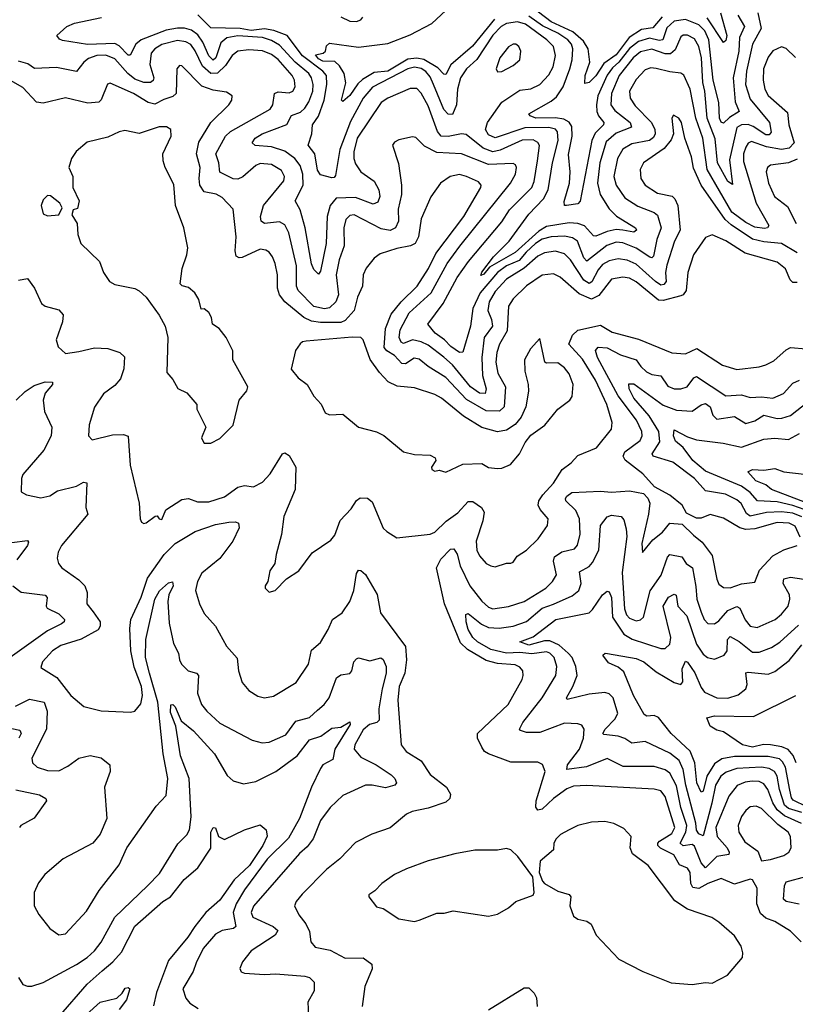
# Model space of a CAD drawing. Extents: x 1552294 to 1694791, y 811929 to 917222.
# Tile 302 of 643: x 1598491 to 1601956, y 900845 to 905245. Entities that reach past the tile are written whole.
import ezdxf

# ---------------------------------------------------------------- set-up
doc = ezdxf.new("R2010")
doc.units = 0

msp = doc.modelspace()

# ---------------------------------------------------------------- linework, layer by layer
at = {"layer": '0CON10XD'}
for points in [[(1601361.6, 905258.4), (1601318.9, 905208.9), (1601269.3, 905200.7), (1601214, 905166), (1601155, 905087.5), (1601100.5, 905049.5), (1601065, 904994.7), (1601035, 904964.4), (1601015, 904960), (1601017.5, 904995), (1601038.7, 905055), (1601030, 905115), (1601009.7, 905149.7), (1600961.3, 905191.3), (1600865, 905235.9), (1600752, 905322)], [(1601956.2, 905076.2), (1601915, 905115.6), (1601895, 905123.3), (1601855, 905105.5), (1601835, 905078.1), (1601813.7, 905025), (1601812.7, 904975), (1601820.5, 904935), (1601835.5, 904905.5), (1601920.7, 904830.7), (1601927.2, 904775), (1601951.6, 904695), (1601928.5, 904671.5), (1601895, 904664.9), (1601826.7, 904676.7), (1601759.7, 904700.3), (1601745, 904692.9), (1601734.9, 904675.1), (1601725.2, 904645), (1601725, 904612), (1601781.6, 904425), (1601837.3, 904325), (1601831.4, 904315), (1601818.1, 904311.9), (1601775, 904318.3), (1601735, 904338.5), (1601672.7, 904385), (1601562.1, 904575), (1601543.6, 904715), (1601512.3, 904805), (1601486.9, 904935), (1601457.6, 904997.6), (1601445, 905005.4), (1601395, 905011.4), (1601335, 905027.6), (1601310.8, 905029.2), (1601285, 905021.5), (1601245, 904977.1), (1601215.8, 904925), (1601218.4, 904895), (1601239.9, 904859.9), (1601313.1, 904785), (1601328.5, 904755), (1601330.4, 904735), (1601321.8, 904718.2), (1601305, 904704.8), (1601225, 904690.8), (1601185, 904666.4), (1601161.1, 904625), (1601145.2, 904544.8), (1601155.7, 904505), (1601195, 904449.2), (1601251.8, 904411.8), (1601325, 904383.6), (1601340.9, 904370.9), (1601357.1, 904315), (1601337.8, 904262.2), (1601322.1, 904187.9), (1601315, 904180.4), (1601306.5, 904183.5), (1601245, 904224.5), (1601185, 904247.2), (1601155, 904250.2), (1601113.7, 904236.3), (1601025, 904165.3), (1601010.6, 904180.6), (1600982.7, 904255), (1600961, 904271), (1600925, 904277.1), (1600865, 904274.9), (1600825, 904264.6), (1600795, 904245.4), (1600753.8, 904206.2), (1600721.7, 904168.3), (1600665, 904144.4), (1600625, 904115.6), (1600547.8, 904025), (1600514.9, 903955), (1600505.3, 903875), (1600471.2, 903758.8), (1600455, 903757.7), (1600416.7, 903785), (1600388.4, 903815), (1600347.3, 903845), (1600313.8, 903885), (1600382.9, 903977.1), (1600445, 904093.2), (1600495.2, 904165), (1600645, 904342.2), (1600679.5, 904395), (1600778.3, 904495), (1600788.7, 904521.3), (1600804.8, 904615), (1600813, 904683), (1600806.2, 904696.2), (1600785, 904708.4), (1600735, 904707), (1600638.1, 904661.9), (1600605, 904654.9), (1600561.1, 904671.1), (1600485, 904732.6), (1600465, 904735.2), (1600405, 904722.6), (1600373.8, 904725), (1600357.2, 904745), (1600315, 904860), (1600285, 904917.1), (1600265, 904937.7), (1600235, 904938), (1600135, 904894.6), (1600105, 904875.4), (1599998.3, 904715), (1599983.5, 904655), (1599983.3, 904625), (1599990.7, 904600.7), (1600014.7, 904565), (1600075, 904523.8), (1600094.7, 904485), (1600099.1, 904455), (1600090.1, 904429.9), (1600069.3, 904420.7), (1599990.9, 904450.9), (1599905, 904447.7), (1599877.7, 904415), (1599863.8, 904365), (1599860.2, 904245), (1599835, 904121.2), (1599825, 904108.1), (1599805, 904129.4), (1599795, 904154.2), (1599765.6, 904315), (1599743.4, 904395), (1599721.1, 904435), (1599757.9, 904505), (1599756.1, 904555), (1599743.9, 904593.9), (1599720, 904625), (1599675, 904656.8), (1599615, 904676.7), (1599543.4, 904683.4), (1599529.5, 904695), (1599542.9, 904715), (1599573.8, 904735), (1599683.5, 904776.5), (1599705, 904817.5), (1599745, 904832.4), (1599765, 904850.3), (1599782.6, 904877.4), (1599799.7, 904925), (1599802.3, 904955), (1599795.1, 904985.1), (1599782.5, 905005), (1599722, 905055), (1599651.3, 905131.3), (1599615, 905152.5), (1599575.1, 905165.1), (1599465, 905172.3), (1599416, 905164), (1599388.8, 905141.2), (1599367.3, 905075), (1599355, 905064), (1599335, 905082.8), (1599309.5, 905145), (1599286.9, 905176.9), (1599257.9, 905197.9), (1599226.4, 905206.4), (1599195, 905207.4), (1599145, 905198.3), (1599033.8, 905155), (1599009.5, 905135), (1598983.6, 905086.4), (1598975, 905086.8), (1598935, 905128.3), (1598915, 905138), (1598793.8, 905133.8), (1598681.9, 905151.9), (1598668.3, 905158.3), (1598656.7, 905175), (1598701.4, 905215), (1598735, 905230), (1598855.7, 905254.3)], [(1601788.2, 905275), (1601802.8, 905205), (1601764.1, 905135), (1601738, 905015), (1601734.2, 904955), (1601755, 904889.3), (1601840, 904785), (1601848, 904742), (1601839.6, 904730.4), (1601825, 904730), (1601768.4, 904768.4), (1601745, 904776.8), (1601715, 904775.6), (1601695, 904763.1), (1601661.8, 904618.2), (1601675, 904508.8), (1601655, 904522.2), (1601607.8, 904605), (1601597.3, 904712.7), (1601562.6, 904805), (1601552.2, 904925), (1601542.3, 904965), (1601536.6, 905075), (1601525, 905125.6), (1601505, 905159.7), (1601475, 905175.2), (1601455, 905175.3), (1601445, 905168.5), (1601419.6, 905110.4), (1601397.8, 905092.2), (1601375, 905092), (1601315, 905112.6), (1601265, 905101.9), (1601230.9, 905075), (1601169, 904995), (1601134.2, 904915), (1601132.3, 904865), (1601149.7, 904839.7), (1601218.3, 904785), (1601224.1, 904765), (1601155, 904737.7), (1601111.5, 904698.5), (1601082.5, 904605), (1601072.2, 904515), (1601083.5, 904463.5), (1601125, 904400.4), (1601157.7, 904367.7), (1601241.8, 904315), (1601246.1, 904303.9), (1601235, 904295.5), (1601185.6, 904305), (1601155, 904307.2), (1601115, 904298.8), (1601065, 904277.4), (1601055, 904279.4), (1601013.8, 904323.8), (1600985, 904334.8), (1600945, 904337.8), (1600845, 904320.8), (1600809.7, 904300.3), (1600705, 904205.4), (1600590.2, 904139.8), (1600565, 904107.9), (1600551.5, 904101.5), (1600555, 904117.1), (1600607.1, 904185), (1600677.6, 904255), (1600765, 904375.9), (1600831.6, 904445), (1600851.2, 904485), (1600870.7, 904605), (1600896.1, 904705), (1600894.1, 904744.1), (1600885, 904755.2), (1600855, 904763.4), (1600747.9, 904762.1), (1600615, 904717.6), (1600585, 904730.6), (1600572.4, 904755), (1600581.3, 904785), (1600645, 904875.8), (1600725, 904930), (1600775, 904935.9), (1600815, 904955.9), (1600855, 904998.5), (1600874.6, 905034.6), (1600884.8, 905084.7), (1600875.3, 905125), (1600845.9, 905155), (1600750.5, 905225), (1600715, 905235.8), (1600665, 905228.6), (1600642.5, 905215), (1600605, 905175.2), (1600533.5, 905066.5), (1600487.6, 905025), (1600460.3, 904985), (1600446.6, 904935), (1600441.9, 904865), (1600425, 904821.2), (1600405, 904822.2), (1600385, 904844.2), (1600339.6, 904955), (1600325, 904989.5), (1600305, 905014.1), (1600285, 905026.5), (1600255, 905032.2), (1600225, 905025.9), (1600066.9, 904943.1), (1600025.1, 904894.9), (1599969.2, 904790.8), (1599921.5, 904665), (1599901.9, 904548.1), (1599895, 904539.2), (1599885, 904538.3), (1599835, 904551.4), (1599821.9, 904571.9), (1599810, 904645), (1599780, 904685), (1599796.1, 904735), (1599798.2, 904775), (1599826.2, 904813.8), (1599851.7, 904885), (1599863, 904955), (1599861.1, 904995), (1599844.7, 905014.7), (1599754.1, 905084.1), (1599685, 905174.5), (1599626.1, 905196.1), (1599585, 905204.5), (1599525, 905196.6), (1599475, 905205.9), (1599345, 905209.2), (1599287, 905267)], [(1600612.1, 905247.9), (1600513.5, 905126.5), (1600416.9, 905043.1), (1600395, 904999.5), (1600385, 905001.5), (1600359.6, 905029.6), (1600297, 905067), (1600265, 905073.6), (1600225, 905068.7), (1600135, 905015.1), (1600075, 905009.5), (1600021.7, 904978.3), (1600000.9, 904959.1), (1599965, 904906.4), (1599935, 904880), (1599928, 904885), (1599947.3, 904962.7), (1599940.8, 905005), (1599919, 905039), (1599898.2, 905058.2), (1599845, 905059.8), (1599825, 905069.6), (1599812.5, 905087.5), (1599846.2, 905095), (1599856.7, 905105), (1599861.7, 905128.3), (1599875, 905140), (1600005, 905122.2), (1600135, 905137.9), (1600235, 905176.8), (1600331.5, 905228.5), (1600395, 905285.9)], [(1599925, 905258.2), (1599965, 905238.1), (1599995, 905236.5), (1600015, 905243.8), (1600023.5, 905256.5)], [(1601698.7, 905265), (1601728.9, 905215), (1601706, 905165), (1601703.9, 905105), (1601678.4, 904985), (1601687.4, 904877.4), (1601704.6, 904835), (1601661.5, 904808.5), (1601635, 904782.1), (1601625, 904787.8), (1601617.9, 904805), (1601614.5, 904875), (1601589.2, 904975), (1601569.9, 905155), (1601552.1, 905195), (1601525, 905221.9), (1601465, 905246.1), (1601415, 905237.7), (1601381.6, 905208.4), (1601364.4, 905155.6), (1601347.4, 905152.6), (1601305, 905163.1), (1601255, 905147), (1601215, 905116.7), (1601168, 905055), (1601139.6, 905030.4), (1601115, 904997), (1601074.1, 904905), (1601067.3, 904865), (1601069.9, 904835), (1601077.4, 904815), (1601100.6, 904785), (1601099.7, 904775), (1601061.5, 904738.5), (1601047, 904705), (1600995.3, 904434.7), (1600985, 904421.9), (1600934, 904414), (1600924.3, 904414.3), (1600923.3, 904433.3), (1600947.5, 904515), (1600949.8, 904565), (1600942.9, 904642.9), (1600958.5, 904725), (1600957, 904767), (1600945, 904787.4), (1600921.1, 904801.1), (1600885, 904806.2), (1600796.2, 904805), (1600771.1, 904815), (1600765.6, 904825), (1600865, 904880.8), (1600889.1, 904900.9), (1600918.1, 904945), (1600949.1, 905025), (1600959.5, 905065), (1600961.5, 905115), (1600955.7, 905135), (1600940.3, 905155), (1600895.2, 905185), (1600827.1, 905217), (1600765, 905260)], [(1601621.2, 905275), (1601650.7, 905175), (1601645, 905152), (1601635, 905143.8), (1601562.6, 905252.6)], [(1599410.4, 905039.6), (1599375, 905006.5), (1599345, 905004.6), (1599306.9, 905036.9), (1599275, 905105.3), (1599255, 905133.8), (1599233.6, 905146.4), (1599195, 905152.6), (1599125, 905134), (1599094.7, 905115), (1599077.4, 905095), (1599072, 905045), (1599089.5, 904985), (1599086.6, 904973.4), (1599075, 904964.2), (1599045, 904964.2), (1599005, 904979.3), (1598974.1, 905004.1), (1598915, 905070.4), (1598875, 905086.3), (1598835, 905084.5), (1598798.7, 905071.3), (1598777.8, 905055), (1598745, 905012.9), (1598655, 905030.7), (1598557, 905027), (1598527.6, 905047.6), (1598485, 905060)], [(1600625, 905012.5), (1600645, 905014), (1600695, 905040), (1600725, 905066.2), (1600730, 905105), (1600721.2, 905125), (1600706.7, 905135), (1600695, 905135.7), (1600675, 905124.3), (1600635.5, 905075), (1600620, 905025), (1600625, 905012.5)], [(1601965, 904203.3), (1601895, 904245.5), (1601815, 904251.7), (1601765, 904264.2), (1601668.8, 904328.8), (1601642.8, 904352.8), (1601535.2, 904505), (1601501.7, 904581.7), (1601492.8, 904632.8), (1601462.5, 904715), (1601448, 904785), (1601435, 904805.6), (1601412, 904818), (1601404.3, 904805.7), (1601411.5, 904735), (1601401.7, 904708.3), (1601370.1, 904669.9), (1601277.3, 904605), (1601263.2, 904575), (1601265.4, 904535), (1601285.5, 904505), (1601339.8, 904469.8), (1601406, 904456), (1601418.3, 904445), (1601430.9, 904415), (1601441, 904305), (1601417, 904255), (1601381.8, 904148.2), (1601376.2, 904115), (1601379.3, 904075), (1601368.4, 904061.6), (1601355, 904058.8), (1601331.6, 904075), (1601245, 904153.3), (1601205, 904170.5), (1601165, 904177), (1601125, 904168), (1601095, 904151.6), (1601075, 904127.3), (1601046.7, 904073.3), (1601035, 904066.8), (1601011.1, 904081.1), (1600951.8, 904171.8), (1600925, 904198.9), (1600885, 904211), (1600835, 904203.2), (1600805, 904188.4), (1600745.3, 904134.7), (1600665.2, 904085), (1600615, 904030.3), (1600588.5, 903985), (1600582.4, 903945), (1600599.3, 903905), (1600603.6, 903875), (1600566.2, 903825), (1600554.8, 903735.2), (1600557.7, 903655), (1600574.7, 903595), (1600570.9, 903575), (1600545, 903575.7), (1600505, 903604.4), (1600425, 903702.8), (1600386.4, 903736.4), (1600315, 903790), (1600285, 903805.2), (1600245, 903815.2), (1600205, 903798.6), (1600195, 903804.1), (1600185.9, 903825), (1600190.2, 903859.8), (1600231, 903935), (1600329.3, 904025), (1600401.2, 904155), (1600456.6, 904233.4), (1600684.2, 904515), (1600706, 904555), (1600709.6, 904585), (1600705.9, 904595.9), (1600695, 904602.1), (1600585, 904597.7), (1600465, 904645.6), (1600355, 904652.2), (1600299.9, 904679.9), (1600260.8, 904719.2), (1600245, 904721.1), (1600185, 904708), (1600165, 904698), (1600156.7, 904685), (1600183, 904603), (1600196.7, 904505), (1600196.1, 904463.9), (1600182, 904398), (1600182.4, 904345), (1600170.3, 904315), (1600146.3, 904303.7), (1600105, 904310.4), (1599985, 904372.7), (1599965, 904369.6), (1599948.5, 904351.5), (1599938.8, 904315), (1599940.2, 904235), (1599917.8, 904172.2), (1599905.2, 904105), (1599915.5, 904015), (1599902.6, 903985), (1599875, 903957.2), (1599852.8, 903952.8), (1599804.1, 903964.1), (1599735, 904035.5), (1599726.7, 904055), (1599726.8, 904145), (1599692.5, 904292.5), (1599675, 904328.2), (1599651.1, 904341.1), (1599584.7, 904334.7), (1599569.5, 904345), (1599566, 904365), (1599580.6, 904415), (1599670.4, 904525), (1599673.8, 904545), (1599661, 904571), (1599615, 904598.6), (1599565, 904601.8), (1599545, 904593.9), (1599487.7, 904542.3), (1599465, 904532.8), (1599445, 904533.3), (1599384.4, 904564.4), (1599380, 904605), (1599366.6, 904645), (1599410, 904725), (1599432.4, 904745), (1599610, 904845), (1599622, 904865), (1599628.5, 904915), (1599645, 904923.1), (1599695, 904918), (1599711.1, 904925), (1599721.8, 904945), (1599718.4, 904975), (1599707.6, 904995), (1599645, 905067), (1599615, 905089.5), (1599575, 905105.2), (1599515, 905110.9), (1599465, 905104.2), (1599440.3, 905085), (1599410.4, 905039.6)], [(1601965, 904070.5), (1601945, 904071.4), (1601932.6, 904082.6), (1601911.5, 904131.5), (1601875, 904161.6), (1601732.1, 904202.1), (1601645, 904257.3), (1601585, 904284.3), (1601555, 904272), (1601501.5, 904195), (1601475.4, 904115), (1601467.9, 904035), (1601455, 904015.4), (1601445, 904011.1), (1601365, 903989.7), (1601345, 903992.1), (1601245, 904074.3), (1601215, 904089.8), (1601185, 904095.2), (1601135, 904085.6), (1601077.5, 904012.5), (1601045, 903996.2), (1600990.4, 904020.4), (1600905, 904094), (1600875, 904109.3), (1600825, 904103.4), (1600755, 904055.8), (1600695, 903998.2), (1600674.1, 903965), (1600668.8, 903855), (1600634.3, 903795), (1600622.1, 903757.9), (1600618.6, 903715), (1600626.3, 903665), (1600661.3, 903605), (1600654.6, 903515.4), (1600635, 903496), (1600575, 903496.6), (1600487.6, 903547.6), (1600395, 903646.8), (1600315, 903694.7), (1600275, 903728.6), (1600253.2, 903733.2), (1600215, 903707.8), (1600198, 903708), (1600165, 903744.4), (1600130.8, 903765), (1600119.6, 903779.6), (1600124.5, 903865), (1600150.7, 903929.3), (1600195, 903984), (1600266.1, 904055), (1600317, 904133), (1600349.3, 904200.7), (1600475.1, 904364.9), (1600551.1, 904495), (1600551.8, 904505), (1600540.5, 904520.5), (1600487.5, 904545), (1600455, 904553.2), (1600414, 904545), (1600370.5, 904515), (1600326.9, 904453.1), (1600284.4, 904355.6), (1600271.9, 904275), (1600257.2, 904245), (1600236.2, 904233.8), (1600175, 904223.3), (1600101.1, 904198.9), (1600075, 904179.4), (1600038.1, 904135), (1600025.8, 904105), (1600022.9, 904055), (1600000, 904005), (1599984.8, 903945), (1599945, 903901), (1599925, 903891.4), (1599835, 903892.4), (1599795, 903898.4), (1599760, 903915), (1599674.6, 903984.6), (1599651.3, 904015), (1599642.6, 904045), (1599641.8, 904105), (1599631.5, 904155), (1599620.5, 904185), (1599605, 904205.7), (1599590, 904215), (1599565, 904219.1), (1599485, 904182.5), (1599471.3, 904181.3), (1599458.5, 904188.5), (1599452.7, 904212.7), (1599457.8, 904275), (1599445, 904398), (1599395, 904451.2), (1599368.8, 904465), (1599315.3, 904475.3), (1599295.8, 904505.8), (1599292, 904535), (1599296.9, 904585), (1599280.4, 904645), (1599291.6, 904698.4), (1599344.1, 904785.9), (1599425.7, 904865), (1599438.6, 904885), (1599440, 904905), (1599415, 904920.8), (1599355, 904929.6), (1599305, 904948.2), (1599215, 905039.2), (1599205, 905040), (1599193.1, 905025), (1599189.3, 904915), (1599175, 904901.3), (1599135, 904888.9), (1599095, 904867.1), (1599064.9, 904874.9), (1598999.5, 904915), (1598895, 904961.4), (1598883.3, 904956.7), (1598855, 904886.2), (1598843.7, 904876.3), (1598795, 904872.4), (1598695.7, 904895.7), (1598595, 904871.4), (1598565.8, 904875.8), (1598505, 904942.7), (1598405, 904998.6)], [(1599315, 903352.5), (1599345, 903353.3), (1599385, 903373.3), (1599445, 903433.3), (1599471.4, 903545), (1599505, 903586.7), (1599510, 903605), (1599443.3, 903725), (1599442.5, 903765), (1599413.8, 903825), (1599382.5, 903865), (1599352.5, 903885), (1599347.5, 903915), (1599336.4, 903936.4), (1599315, 903952.5), (1599301.7, 903951.7), (1599291.2, 903995), (1599273.8, 904025), (1599245, 904048.8), (1599216.4, 904056.4), (1599207.5, 904065), (1599217, 904133), (1599238, 904195), (1599242, 904225), (1599224.2, 904315), (1599187.5, 904415), (1599178.9, 904508.9), (1599140, 904585), (1599131.5, 904615), (1599130.5, 904645), (1599166.9, 904725), (1599166.2, 904755), (1599146.1, 904766.1), (1599114.4, 904765.6), (1599025, 904737.1), (1598960.7, 904749.3), (1598935, 904744.4), (1598885, 904719.5), (1598792.4, 904697.6), (1598743.6, 904656.4), (1598721.4, 904625), (1598710.8, 904585), (1598727.5, 904545), (1598728.6, 904495), (1598756.2, 904435), (1598748.3, 904401.7), (1598730, 904395), (1598723, 904373), (1598747.5, 904335), (1598750, 904285), (1598763.8, 904245), (1598846.7, 904165), (1598865.8, 904115), (1598892, 904075), (1598915, 904061.4), (1599004.5, 904044.5), (1599025, 904033.5), (1599055, 904005.6), (1599113.1, 903925), (1599140.8, 903875), (1599153.1, 903825), (1599148.3, 903668.3), (1599175, 903637.5), (1599196.7, 903596.7), (1599237.3, 903577.3), (1599282.5, 903525), (1599282.5, 903505), (1599322.5, 903425), (1599303.6, 903376.4), (1599306.7, 903366.7), (1599315, 903352.5)], [(1601965, 904622.5), (1601925, 904605.9), (1601845, 904594.7), (1601831.2, 904585), (1601825.9, 904565), (1601836.2, 904515), (1601863.4, 904455), (1601920.6, 904410.6), (1601960.6, 904335)], [(1598615, 904368.8), (1598665, 904372.5), (1598680, 904405), (1598670, 904425), (1598628.3, 904458.3), (1598615, 904460), (1598595, 904440), (1598586.2, 904415), (1598595, 904377.5), (1598615, 904368.8)], [(1598485, 904081.4), (1598525, 904088), (1598556.7, 904045), (1598587.5, 903977.5), (1598604.5, 903964.5), (1598665, 903948.1), (1598685.6, 903925.6), (1598681.9, 903895), (1598654.3, 903815), (1598662.5, 903782.5), (1598695, 903752.9), (1598755, 903761.8), (1598825, 903778.8), (1598885, 903776.4), (1598937.4, 903757.4), (1598958.5, 903738.5), (1598955.3, 903685), (1598940.5, 903639.5), (1598915, 903610.8), (1598865, 903573.8), (1598825, 903513.8), (1598800.6, 903435), (1598798, 903385), (1598815, 903368), (1598905, 903390), (1598955, 903391.4), (1598975, 903383.3), (1598983.9, 903253.9), (1599024.2, 903084.2), (1599028.8, 903015), (1599035, 903000), (1599045, 902993.8), (1599055, 902996.2), (1599096.4, 903026.4), (1599105, 903027.5), (1599114.4, 903014.4), (1599125, 903012), (1599144, 903055), (1599215, 903101.1), (1599245, 903105.4), (1599285, 903090.4), (1599335, 903090.4), (1599405, 903113.2), (1599465, 903156.4), (1599495, 903164), (1599535, 903157.3), (1599575, 903178.5), (1599609.6, 903215), (1599665, 903305.8), (1599675, 903309.2), (1599695, 903297.5), (1599724.5, 903245), (1599720.7, 903145), (1599670.5, 903025), (1599661.1, 902945), (1599635.9, 902855.9), (1599631.2, 902815), (1599608.3, 902781.7), (1599600, 902735), (1599587.5, 902715), (1599587.5, 902705), (1599605, 902687.5), (1599632.5, 902695), (1599682.7, 902747.3), (1599737.9, 902782.1), (1599797.8, 902862.2), (1599880.5, 902919.5), (1599898.2, 902941.8), (1599922.6, 903007.4), (1599971.1, 903058.9), (1599995, 903096), (1600012.1, 903107.9), (1600045, 903106.7), (1600065, 903090), (1600115, 902973.3), (1600131.7, 902958.3), (1600175, 902930), (1600325, 902946.1), (1600345, 902955.4), (1600395.9, 903004.1), (1600447.9, 903042.1), (1600495, 903091.8), (1600515, 903092.3), (1600554.6, 903065), (1600565.3, 903045), (1600560.5, 903005), (1600530.3, 902915), (1600533.2, 902875), (1600545, 902849.2), (1600574.2, 902815), (1600595, 902804.3), (1600615, 902800.8), (1600665, 902816), (1600685, 902816), (1600695, 902821.2), (1600712.6, 902847.4), (1600755.4, 902874.6), (1600806.7, 902925), (1600849.4, 902985), (1600852.2, 903015), (1600815.9, 903055.9), (1600806.9, 903075), (1600810.8, 903095), (1600827.6, 903122.4), (1600875, 903174), (1600915, 903235.4), (1600955.3, 903264.7), (1600985, 903297.5), (1601067.8, 903332.2), (1601134.6, 903415.4), (1601137.5, 903445), (1601113.4, 903525), (1601062.7, 903635), (1601005, 903727.5), (1600944.8, 903794.9), (1600960.8, 903835), (1600985, 903857), (1601085, 903880), (1601138.4, 903848.4), (1601255, 903817.6), (1601405, 903756.9), (1601465, 903751.8), (1601515.6, 903775.6), (1601631.3, 903701.3), (1601695, 903682.4), (1601795, 903694.1), (1601825, 903703.3), (1601859.4, 903720.6), (1601915, 903770), (1601935, 903780.5), (1602004.6, 903774.6)], [(1600395, 903222.5), (1600471.2, 903258.8), (1600555, 903261.2), (1600585, 903243.3), (1600625, 903239.2), (1600645, 903240.8), (1600683.2, 903256.8), (1600724.2, 903305), (1600749.4, 903355), (1600775, 903389.2), (1600837.2, 903432.8), (1600895, 903504.2), (1600948.8, 903545), (1600958.9, 903561.1), (1600962.9, 903615), (1600945, 903662.5), (1600925, 903688.9), (1600895, 903711.9), (1600845, 903710), (1600837.5, 903715), (1600815, 903820), (1600772.5, 903775), (1600745.7, 903725), (1600748.1, 903675), (1600763.1, 903615), (1600764.2, 903585), (1600751.5, 903515), (1600730.5, 903469.5), (1600704.2, 903435.8), (1600665, 903410.4), (1600625, 903403.6), (1600555, 903423.3), (1600473.4, 903473.4), (1600375, 903553.1), (1600345, 903569.6), (1600255, 903599.6), (1600177.8, 903607.8), (1600137.5, 903627.5), (1600098.7, 903668.7), (1600056.8, 903726.8), (1600025.6, 903815), (1600015, 903824.3), (1599976.1, 903826.1), (1599771.3, 903808.7), (1599754.4, 903805.6), (1599744.1, 903795.9), (1599723.6, 903766.4), (1599703.6, 903683.6), (1599735, 903644), (1599775.6, 903615.6), (1599805, 903563.3), (1599837.1, 903527.1), (1599855, 903488.8), (1599875, 903478.8), (1599935, 903482.5), (1600004.1, 903424.1), (1600085, 903403.8), (1600117, 903387), (1600205, 903314.3), (1600255, 903302), (1600325, 903298.5), (1600347.1, 903287.1), (1600350, 903275), (1600330, 903245), (1600332.5, 903235), (1600345, 903227.5), (1600365, 903232.5), (1600395, 903222.5)], [(1601977.1, 902932.9), (1601955, 902981.8), (1601928, 902995), (1601875, 902998.9), (1601775, 902970.3), (1601735, 902967), (1601708.2, 902975), (1601635, 903017.1), (1601575, 903033.5), (1601535, 903017.1), (1601515, 903017.5), (1601470.6, 903040.6), (1601450.8, 903075), (1601395, 903120.8), (1601327, 903157), (1601274.3, 903215), (1601196.4, 903276.4), (1601187.5, 903295), (1601195, 903314.6), (1601262.8, 903365), (1601272.1, 903385), (1601271, 903405), (1601246.3, 903455), (1601165, 903564.7), (1601072.3, 903735), (1601063.5, 903766.5), (1601075, 903781.8), (1601115, 903778.6), (1601175, 903748), (1601245, 903725.3), (1601265.3, 903695), (1601291.1, 903671.1), (1601315, 903659), (1601355, 903653.2), (1601387, 903607), (1601415, 903595.3), (1601445, 903595.3), (1601473.3, 903605), (1601503.4, 903645), (1601515, 903650.9), (1601645, 903563.9), (1601715, 903568.4), (1601755, 903557.3), (1601805, 903560), (1601855, 903554.2), (1601903.3, 903575), (1601945, 903621.2), (1601975, 903634.7)], [(1598475.6, 903544.4), (1598515.8, 903584.2), (1598555, 903610.3), (1598605, 903627.5), (1598637.5, 903625), (1598636.7, 903615), (1598604.3, 903575.7), (1598596.2, 903545), (1598601.1, 903495), (1598633.6, 903425), (1598630.8, 903385), (1598598.7, 903321.3), (1598505, 903213.3), (1598498, 903195), (1598497.5, 903135), (1598521.2, 903121.2), (1598585, 903107.8), (1598625, 903116.9), (1598659.6, 903140.4), (1598745, 903160), (1598775, 903178.1), (1598791.2, 903175), (1598786.5, 903065), (1598794.5, 903035), (1598676.9, 902895), (1598662.5, 902865), (1598658.3, 902838.3), (1598664.2, 902815), (1598679.2, 902795), (1598755, 902742.1), (1598782.1, 902715), (1598791.8, 902685), (1598791.2, 902635), (1598818.9, 902598.9), (1598850.3, 902555), (1598850.3, 902535), (1598840.6, 902519.4), (1598765, 902477.2), (1598675, 902448), (1598637.1, 902425), (1598592, 902375), (1598585, 902350), (1598656, 902306), (1598719.4, 902225), (1598776.6, 902176.6), (1598855, 902156.5), (1598985, 902151.4), (1599005, 902155.8), (1599031.6, 902188.4), (1599038.7, 902225), (1599034.3, 902265), (1599002, 902352), (1598987.4, 902425), (1598983, 902525), (1598987.5, 902565), (1599033, 902665), (1599061.2, 902748.8), (1599135.8, 902855), (1599184.6, 902905), (1599275, 902957.9), (1599365, 902988.8), (1599425, 903000), (1599455, 903000.6), (1599468, 902995), (1599471.4, 902975), (1599443.6, 902915), (1599385, 902837.2), (1599305, 902771.8), (1599285.4, 902735), (1599276.7, 902695), (1599294.4, 902635), (1599315, 902592), (1599365.5, 902535), (1599414.2, 902445), (1599462, 902392), (1599467.8, 902335), (1599485, 902283.8), (1599515, 902247.5), (1599555, 902222.5), (1599585, 902214.4), (1599625, 902222.2), (1599726.1, 902283.9), (1599780.4, 902365), (1599795, 902428), (1599835, 902461.4), (1599869.2, 902520.8), (1599888.6, 902565), (1599931.9, 902595), (1599965, 902645.6), (1599983.4, 902695), (1599995, 902770), (1600005, 902786), (1600015, 902784.3), (1600035, 902765.6), (1600087.1, 902677.1), (1600102.7, 902595), (1600213.7, 902443.7), (1600218.4, 902385), (1600211, 902325), (1600186.7, 902265), (1600179.6, 902205), (1600194.3, 902005), (1600218.1, 901975), (1600283.8, 901933.8), (1600325, 901872.5), (1600397.1, 901815), (1600415.4, 901785), (1600412.1, 901765), (1600395, 901749.1), (1600315, 901721.8), (1600243.6, 901706.4), (1600219.2, 901695), (1600145.3, 901634.7), (1600064.6, 901605.4), (1599991.4, 901568.6), (1599921.4, 901495), (1599862, 901448), (1599752.7, 901337.3), (1599725.5, 901305), (1599718.9, 901285), (1599738.1, 901245), (1599769.5, 901205), (1599785, 901170), (1599791.9, 901125), (1599811.3, 901101.3), (1599877.6, 901087.6), (1599945, 901051.5), (1600025, 901052.5), (1600063.6, 901025), (1600065.9, 901004.1), (1600032.9, 900925), (1600021.2, 900835)], [(1601985, 903023.5), (1601945, 903040.2), (1601895, 903046.3), (1601827.3, 903042.7), (1601755, 903027.1), (1601738.2, 903038.2), (1601713.5, 903083.5), (1601695, 903099.3), (1601644.4, 903125), (1601555, 903139.5), (1601505.3, 903195), (1601408.2, 903268.2), (1601321.1, 903295), (1601316.1, 903305), (1601351, 903359), (1601346.1, 903405), (1601302.7, 903475), (1601234.2, 903554.2), (1601214.4, 903595), (1601212.1, 903617.9), (1601235, 903617.9), (1601365, 903522.8), (1601425, 903500.2), (1601495, 903495.3), (1601535.7, 903524.3), (1601555, 903529.4), (1601575, 903515.5), (1601587.9, 903477.9), (1601605, 903460.3), (1601685, 903471.6), (1601735, 903440.5), (1601775, 903451.9), (1601815, 903477.6), (1601875, 903462.5), (1601895.9, 903464.1), (1601935, 903476.4), (1602012, 903538)], [(1601995, 903055.8), (1601945, 903074.6), (1601875, 903090.8), (1601786.7, 903095), (1601755, 903133), (1601715, 903160.7), (1601555, 903227.8), (1601497.6, 903275), (1601455, 903333.2), (1601421.3, 903361.3), (1601412, 903385), (1601415, 903412.9), (1601475, 903380.9), (1601515, 903368.2), (1601633.5, 903353.5), (1601715, 903334.8), (1601815, 903371.2), (1601865, 903375.3), (1601925, 903369.5), (1601975, 903396.2)], [(1602064, 903064), (1601850.4, 903145), (1601825, 903166.6), (1601780, 903185), (1601743.8, 903225), (1601765, 903235.5), (1601815, 903232.3), (1601865, 903239.1), (1601905, 903224.5), (1601995, 903214.6)], [(1601982.5, 901125), (1601935, 901171.5), (1601865, 901214.7), (1601825, 901230.5), (1601800.8, 901250.8), (1601784.1, 901295), (1601785.4, 901365), (1601765, 901401.2), (1601755, 901404), (1601685, 901382.4), (1601625, 901408), (1601565, 901384.8), (1601525, 901362.7), (1601498, 901368), (1601489.1, 901385), (1601485.7, 901435), (1601475, 901453.8), (1601438.7, 901468.7), (1601413.6, 901513.6), (1601353.3, 901543.4), (1601341.6, 901555), (1601341.3, 901565), (1601350, 901575), (1601405, 901608.4), (1601417.8, 901635), (1601373.9, 901773.9), (1601355, 901799.2), (1601325, 901807.2), (1601025, 901823.4), (1600965, 901819.4), (1600935, 901808.7), (1600875, 901765.3), (1600825, 901718), (1600805, 901713.3), (1600796.6, 901726.6), (1600797.8, 901755), (1600837.9, 901885), (1600826.8, 901916.8), (1600805, 901926.7), (1600685, 901928), (1600584.8, 901964.8), (1600567.5, 901975), (1600555, 901994.4), (1600536.2, 902035), (1600536.4, 902055), (1600672.7, 902185), (1600735, 902297.5), (1600740.8, 902315), (1600738.5, 902335), (1600725, 902351.2), (1600705, 902361.6), (1600625, 902368.1), (1600575, 902382.3), (1600491, 902431), (1600460.1, 902460.1), (1600388.7, 902635), (1600352.3, 902795), (1600372.1, 902835), (1600415, 902878.5), (1600430.9, 902880.9), (1600445, 902857.5), (1600458.6, 902805), (1600501.3, 902715), (1600555, 902647.2), (1600585, 902619.7), (1600605, 902612.6), (1600675, 902623.4), (1600745, 902645.8), (1600841.1, 902705), (1600871.5, 902735), (1600888.4, 902765), (1600876.3, 902825), (1600880, 902845), (1600913.4, 902866.6), (1600969, 902881), (1600983.3, 902896.7), (1600994.2, 902945.8), (1600991.6, 903015), (1600975, 903051.6), (1600931.1, 903095), (1600929.6, 903105), (1600935, 903116.2), (1600957.8, 903132.2), (1601085, 903138.7), (1601135, 903133.5), (1601215, 903140.4), (1601277.6, 903127.6), (1601296.9, 903106.9), (1601305.6, 903085), (1601300, 903035), (1601270.5, 902905), (1601273.6, 902863.6), (1601319.6, 902920.4), (1601362.2, 902955), (1601395, 902995.5), (1601450.9, 902990.9), (1601501.2, 902941.2), (1601540.3, 902910.3), (1601585, 902850.6), (1601604.7, 902745), (1601615, 902722.9), (1601635, 902708.2), (1601665, 902706.8), (1601715, 902723.5), (1601775, 902732), (1601795.5, 902785), (1601855, 902848.8), (1601905, 902876.5), (1601965, 902895.7)], [(1601983.8, 901653.8), (1601907.8, 901687.8), (1601874.9, 901714.9), (1601856.3, 901745), (1601833.8, 901805), (1601815, 901831.1), (1601795, 901840.9), (1601762.7, 901842.7), (1601731.9, 901838.1), (1601696.6, 901823.4), (1601658.4, 901775), (1601601.3, 901635), (1601606.9, 901595), (1601651.4, 901545), (1601661.1, 901525), (1601658.6, 901515), (1601605, 901505.6), (1601555, 901455.8), (1601535, 901477.2), (1601505, 901552.5), (1601495, 901558.8), (1601455, 901553.3), (1601441.6, 901565), (1601467.2, 901615), (1601471.2, 901645), (1601444.9, 901724.9), (1601425, 901821.1), (1601395, 901877.6), (1601375, 901893.8), (1601325, 901908), (1601187.6, 901907.6), (1601115, 901943.6), (1601022.8, 901907.2), (1600934.8, 901894.8), (1600938.7, 901915), (1600991.7, 901985), (1601009.5, 902035), (1601012.5, 902075), (1601002.5, 902092.5), (1600985, 902098.9), (1600925, 902102.1), (1600815, 902060.3), (1600755, 902060), (1600728.2, 902068.2), (1600723.1, 902075), (1600739.2, 902105), (1600825.2, 902215), (1600885.4, 902315), (1600891.1, 902355), (1600878.3, 902395), (1600860, 902415), (1600845, 902421), (1600778.6, 902411.4), (1600725, 902418), (1600665, 902413.7), (1600595, 902431.1), (1600536.1, 902465), (1600515, 902484.8), (1600495, 902520.9), (1600485, 902554.2), (1600483.4, 902586.6), (1600495, 902591.5), (1600554.4, 902544.4), (1600585, 902529.8), (1600633.6, 902526.4), (1600695, 902534.8), (1600755, 902556.1), (1600825, 902614.8), (1600875, 902633.8), (1600958.8, 902671.2), (1600988.4, 902695), (1600999.1, 902725), (1600991.7, 902778.3), (1601035, 902802), (1601050.2, 902819.8), (1601077.7, 902875), (1601085.5, 902985), (1601115, 903022.9), (1601135, 903030.9), (1601178.6, 903025), (1601190.6, 903010.6), (1601200.4, 902970.4), (1601202.7, 902935), (1601182.4, 902775), (1601193.2, 902613.2), (1601202.1, 902585), (1601215, 902571.1), (1601245, 902558.4), (1601265, 902563.9), (1601277.7, 902575), (1601307.4, 902692.6), (1601356.9, 902763.1), (1601385, 902843.1), (1601395, 902854.7), (1601448.5, 902845), (1601468.8, 902815), (1601496.8, 902795), (1601512, 902712), (1601516.7, 902655), (1601535, 902596.9), (1601549.1, 902565), (1601565, 902547.7), (1601595, 902545.3), (1601615, 902558.8), (1601655, 902605.6), (1601695, 902622.6), (1601708.4, 902615), (1601732.7, 902562.7), (1601754.6, 902535), (1601785, 902528.7), (1601866.4, 902565), (1601895, 902588.2), (1601923.5, 902625), (1601931.6, 902655), (1601930, 902675), (1601902.4, 902725), (1601905, 902746.7), (1601935, 902754.2), (1602053.5, 902736.5)], [(1598455, 902909.1), (1598525, 902917.5), (1598530.7, 902910.7), (1598525.6, 902895), (1598477.8, 902832.2)], [(1598460.5, 902715), (1598496.5, 902686.5), (1598603.8, 902673.8), (1598613.3, 902663.3), (1598608.9, 902625), (1598613.3, 902615), (1598665, 902590), (1598690.5, 902565), (1598690, 902555), (1598677.8, 902545), (1598615, 902514.3), (1598448.2, 902395)], [(1598472, 902178), (1598535, 902209.6), (1598600, 902195), (1598612.8, 902155), (1598611, 902075), (1598544.5, 901945), (1598547.1, 901925), (1598568, 901905), (1598615, 901890), (1598665, 901888.9), (1598705, 901908.8), (1598755.2, 901944.7), (1598805, 901957.2), (1598855, 901947.3), (1598893.5, 901915), (1598895.5, 901885), (1598869.4, 901815), (1598880, 901675), (1598850, 901605), (1598816.7, 901565), (1598684.6, 901495.4), (1598603.1, 901425), (1598575, 901388), (1598555.6, 901345), (1598555.6, 901285), (1598576.4, 901246.4), (1598625, 901184), (1598665, 901156), (1598695, 901160), (1598789.1, 901260.9), (1598845, 901354.2), (1598935, 901468), (1598969.2, 901545), (1599099.7, 901730.3), (1599145, 901778.8), (1599152.3, 901855), (1599131.9, 901965), (1599107.4, 902195), (1599069.9, 902325), (1599053, 902395), (1599053.7, 902475), (1599094.6, 902655), (1599115, 902692.5), (1599155, 902728.2), (1599173.1, 902733.1), (1599176.1, 902715), (1599157.1, 902675), (1599152.9, 902645), (1599158.7, 902548.7), (1599178.2, 902458.2), (1599200, 902415), (1599204.1, 902385), (1599213.8, 902365), (1599243.1, 902335), (1599280, 902325), (1599288.9, 902315), (1599285.4, 902235), (1599302.9, 902185), (1599326.5, 902155), (1599385, 902101.5), (1599530, 902025), (1599574.5, 902014.5), (1599605, 902016.5), (1599680.3, 902049.7), (1599725, 902110.8), (1599785, 902127.6), (1599820.5, 902159.5), (1599851.3, 902185), (1599874, 902215), (1599905.4, 902304.6), (1599925, 902317.8), (1599966.2, 902323.8), (1599974.6, 902335.4), (1599983.6, 902375), (1599995, 902389.2), (1600005, 902394), (1600055, 902380), (1600104, 902394), (1600115, 902385.5), (1600128, 902355), (1600128.7, 902325), (1600109.7, 902255), (1600095.2, 902165), (1600096.4, 902115), (1600086.9, 902105), (1600053.8, 902095), (1600025, 902072.5), (1599988.3, 902005), (1599985.3, 901985), (1600015, 901949.3), (1600083.8, 901915), (1600150.5, 901870.5), (1600167.1, 901855), (1600174.2, 901835), (1600166, 901825), (1600125, 901812.2), (1600065, 901825.2), (1600036.2, 901825), (1599935, 901778.9), (1599878.5, 901725), (1599835, 901666.5), (1599802.2, 901585), (1599775, 901548.4), (1599740.6, 901519.4), (1599535, 901284.5), (1599524.8, 901255), (1599532.5, 901235), (1599623.4, 901193.4), (1599644.5, 901174.5), (1599632.1, 901155), (1599524.3, 901085), (1599485.8, 901035), (1599474, 901005), (1599480.3, 900990.3), (1599495, 900984.4), (1599585, 900978.4), (1599635, 900981.6), (1599765, 900970.8), (1599786, 900965), (1599805.7, 900945), (1599805.7, 900905), (1599778.5, 900855), (1599780.4, 900795)], [(1601985, 901702.4), (1601925, 901720.4), (1601908.2, 901735), (1601885.4, 901805), (1601875.1, 901865), (1601863.5, 901885), (1601839.8, 901899.8), (1601805, 901905.1), (1601695, 901898.6), (1601646.8, 901883.2), (1601623.1, 901865), (1601599.3, 901825), (1601583.6, 901743.6), (1601545, 901598.1), (1601525, 901607.3), (1601513.9, 901623.9), (1601511.6, 901655), (1601467.3, 901825), (1601455.1, 901895.1), (1601436.8, 901935), (1601395, 901967.5), (1601285, 902020), (1601225, 902012.2), (1601195, 902033.1), (1601165, 902043.8), (1601100.5, 902050.5), (1601096.7, 902055), (1601107.1, 902075), (1601150.1, 902119.9), (1601163.4, 902145), (1601141.9, 902215), (1601125, 902233.4), (1601105, 902239.3), (1601035, 902231.9), (1600936.8, 902206.8), (1600933.2, 902215), (1600961.9, 902265), (1600981.1, 902315), (1600975.6, 902355), (1600959.2, 902395), (1600941.8, 902415), (1600900.4, 902450.4), (1600859.5, 902469.5), (1600835, 902470.1), (1600765, 902450.3), (1600725.7, 902465), (1600785, 902487.5), (1600886.7, 902565), (1601035, 902595.3), (1601050.6, 902609.4), (1601095, 902675.6), (1601115, 902690.8), (1601125, 902688), (1601135, 902663.3), (1601139.3, 902575), (1601189.9, 902499.9), (1601226.8, 902476.8), (1601355, 902434.7), (1601375, 902434.6), (1601396, 902454), (1601399.8, 902485), (1601365.8, 902625), (1601389.6, 902665), (1601415, 902678.5), (1601423.3, 902673.3), (1601431.6, 902625), (1601471.7, 902581.7), (1601514.8, 902455), (1601545, 902410), (1601564.3, 902395), (1601595, 902386.9), (1601638.6, 902405), (1601650.9, 902425), (1601652.9, 902475), (1601665, 902489.6), (1601705, 902466.4), (1601765, 902419.3), (1601795, 902419.3), (1601850, 902440), (1601886.7, 902463.3), (1601971, 902539)], [(1602008.2, 901728.2), (1601946.9, 901756.9), (1601938.7, 901768.7), (1601932, 901802), (1601912, 901905), (1601899.5, 901929.5), (1601885, 901941.8), (1601835, 901952.7), (1601685, 901952.6), (1601628.2, 901941.8), (1601595, 901920), (1601560.2, 901865), (1601545, 901798), (1601535, 901793.3), (1601516.1, 901835), (1601506.7, 901925), (1601486.2, 901976.2), (1601400.9, 902055), (1601345, 902127.1), (1601325, 902135.3), (1601293.2, 902133.2), (1601280.9, 902140.9), (1601233.8, 902225), (1601190.2, 902330.3), (1601165, 902352.3), (1601121.5, 902371.5), (1601096.7, 902405), (1601106.1, 902413.9), (1601117, 902413), (1601245, 902390.8), (1601278.8, 902375), (1601335, 902330.5), (1601415, 902283.3), (1601445.2, 902274.8), (1601453.3, 902286.7), (1601450, 902345), (1601465, 902379.4), (1601475, 902374.4), (1601506.9, 902326.9), (1601535, 902260.4), (1601550.4, 902240.4), (1601605.8, 902214.2), (1601655, 902213.9), (1601701.3, 902228.7), (1601735.6, 902254.4), (1601741.2, 902275), (1601735, 902325.8), (1601745, 902329.7), (1601835, 902320.5), (1601865, 902332.2), (1601928.3, 902381.7), (1601985, 902451.2)], [(1601960, 901925), (1601946.8, 901956.8), (1601923.8, 901983.8), (1601896.5, 901996.5), (1601845.5, 902005.5), (1601813.7, 902006.3), (1601765, 901994.5), (1601720, 902005), (1601635, 902062.5), (1601605, 902070), (1601575, 902088.6), (1601560, 902125), (1601595.7, 902134.3), (1601769.1, 902130.9), (1601958.9, 902225)], [(1598484.6, 900965), (1598504.1, 900934.1), (1598525, 900926.4), (1598545, 900926.9), (1598595, 900942.7), (1598745, 901023.1), (1598791.5, 901055), (1598825.4, 901085), (1598855, 901122.5), (1598915, 901234.6), (1599061.2, 901375), (1599115, 901429.5), (1599196.8, 901563.2), (1599237.7, 901602.3), (1599248.6, 901625), (1599257.2, 901682.8), (1599248.3, 901855), (1599209.5, 901955), (1599188.1, 902088.1), (1599165, 902149.2), (1599165.8, 902184.2), (1599175, 902184.4), (1599185, 902174.5), (1599211.5, 902111.5), (1599266.8, 902066.8), (1599360.4, 901965), (1599417.8, 901867.8), (1599445, 901844.5), (1599491.2, 901831.2), (1599545, 901840.7), (1599634.5, 901885), (1599730.9, 901955)], [(1599730.9, 901955), (1599785, 902026.7), (1599836.6, 902043.4), (1599885, 902079.1), (1599925, 902084.5), (1599965, 902106.9), (1599966.9, 902095), (1599898, 901985), (1599890.2, 901939.8), (1599845.6, 901915), (1599835, 901899.4), (1599794.8, 901815), (1599740.8, 901675), (1599692, 901588), (1599595.8, 901494.2), (1599495, 901356.4), (1599457.4, 901295), (1599444.8, 901255), (1599456.8, 901193.2), (1599445.6, 901184.4), (1599395, 901174.7), (1599365, 901159.2), (1599311.1, 901095), (1599278.7, 901031.3), (1599265, 900992.5), (1599219.3, 900915), (1599233, 900873), (1599250.9, 900850.9), (1599287.3, 900827.3)], [(1598455, 902078.1), (1598491.1, 902071.1), (1598497.1, 902055), (1598487.1, 902035)], [(1598473.2, 901803.2), (1598579.1, 901780.9), (1598608, 901765), (1598610, 901755), (1598555, 901676.9), (1598495.7, 901645), (1598490.5, 901635)], [(1601805, 901486.7), (1601845, 901492.2), (1601905, 901510.9), (1601926.9, 901525), (1601937.5, 901545), (1601934.4, 901595), (1601923.5, 901615), (1601878.3, 901648.3), (1601805, 901720.6), (1601780.6, 901730.6), (1601755, 901727.3), (1601735, 901712.1), (1601715.9, 901685), (1601701.1, 901645), (1601704, 901615), (1601731, 901571), (1601789.2, 901529.2), (1601805, 901486.7)], [(1598665, 900788.8), (1598792.7, 900935), (1598859.7, 900995), (1598906.5, 901035), (1598945, 901078.9), (1599004.8, 901195.2), (1599130, 901305), (1599163.8, 901326.2), (1599225, 901403.5), (1599286.5, 901455), (1599345, 901543.8), (1599344.1, 901615), (1599355, 901635.6), (1599365, 901634), (1599379.2, 901595), (1599405, 901581.1), (1599495, 901625.7), (1599565, 901647.8), (1599592.5, 901625), (1599596.1, 901596.1), (1599576.5, 901555), (1599516.9, 901465), (1599449.1, 901400.9), (1599385, 901310.3), (1599322, 901255), (1599273.5, 901193.5), (1599242, 901145), (1599155, 901041.8), (1599101.4, 900898.6), (1599088.5, 900838.5)], [(1601495, 900933.6), (1601555, 900942.9), (1601585, 900940), (1601653.8, 900975), (1601720, 901055), (1601722, 901075), (1601713.8, 901105), (1601685, 901152), (1601615, 901213.1), (1601582.6, 901232.6), (1601475, 901271.1), (1601417.4, 901307.4), (1601298.6, 901465), (1601228.4, 901518.4), (1601218.2, 901545), (1601222.5, 901595), (1601190.3, 901630.3), (1601145, 901654), (1601105, 901662), (1601045, 901659.2), (1600985, 901644.2), (1600945, 901625.6), (1600906.2, 901603.8), (1600887.1, 901585), (1600877.5, 901565), (1600875.7, 901535), (1600816, 901485), (1600811.2, 901435), (1600826.7, 901395), (1600835.9, 901385.9), (1600895, 901351.2), (1600945.8, 901335.8), (1600953.3, 901325), (1600948.8, 901285), (1600965, 901240), (1600985, 901226.2), (1601025, 901216.7), (1601043.9, 901203.9), (1601066.7, 901155), (1601167.4, 901047.4), (1601275, 900991.4), (1601401.7, 900941.7), (1601495, 900933.6)], [(1600255, 901216), (1600275, 901221.2), (1600355, 901252.9), (1600387, 901253), (1600427.3, 901262.7), (1600585, 901238.8), (1600625, 901248.8), (1600675, 901276.2), (1600707.5, 901305), (1600785, 901333.3), (1600789.2, 901345), (1600782.9, 901415), (1600716.4, 901506.4), (1600685, 901535.6), (1600665, 901541.2), (1600625, 901533.8), (1600523.9, 901533.9), (1600435, 901518.1), (1600315, 901486.5), (1600219.6, 901450.4), (1600165, 901425.7), (1600108.8, 901385), (1600078.1, 901351.9), (1600051.2, 901335), (1600051.2, 901325), (1600085, 901281.2), (1600115, 901273.3), (1600185, 901228), (1600255, 901216)], [(1601972.7, 901292.7), (1601915.3, 901305.3), (1601903.8, 901315), (1601907.2, 901375), (1601915, 901393.3), (1602003, 901417)], [(1598789.8, 900800.2), (1598850, 900855), (1598925, 900872.9), (1598949.2, 900895), (1598962.1, 900917.9), (1598975, 900920.8), (1598982, 900915), (1598967.5, 900865), (1598935, 900822.5)], [(1600585, 900820.8), (1600745, 900919.2), (1600765, 900919.2), (1600789.2, 900895), (1600800, 900875), (1600802.9, 900835)]]:
    msp.add_lwpolyline(points, dxfattribs=at)

doc.saveas('drawing.dxf')
